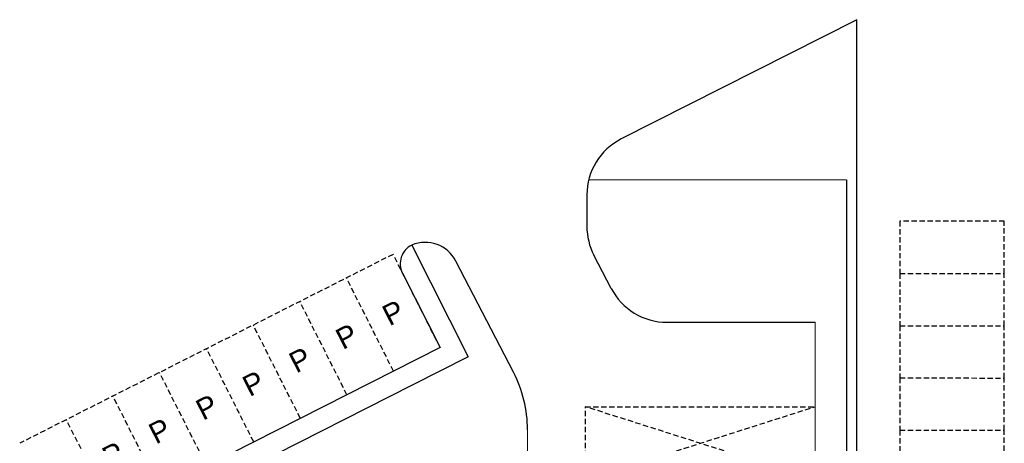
# Model space of a CAD drawing. Header units: millimetres. Extents: x 7483 to 13091, y 8111 to 13871.
# Tile 920 of 920: x 8377 to 13091, y 11845 to 13871. Entities that reach past the tile are written whole.
import ezdxf

# ---------------------------------------------------------------- set-up
doc = ezdxf.new("R2010")
doc.units = ezdxf.units.MM
doc.linetypes.add('DASHED', pattern=[19.05, 12.7, -6.35])
for name, color, linetype in [('0 @ 1', 7, 'Continuous'), ('Kraw', 7, 'Continuous'), ('Kraw_parking', 7, 'DASHED')]:
    doc.layers.add(name, color=color, linetype=linetype)
doc.layers.add('a___wymiary', color=7, linetype='Continuous', lineweight=5, true_color=0x000000)
doc.styles.add('Arial', font='arial.ttf')

# ---------------------------------------------------------------- blocks, each defined once
blk = doc.blocks.new('gfhgfhgfhfgh')
at = {"color": 0}
for points in [[(238.8, 10226.5), (-994.8, 10226.5)], [(88.8, 8791.5), (88.8, 9545.2)], [(-2019.1, 8401.5), (-2019.1, 8691.5), (-1287.7, 8691.5), (-1287.7, 9031.6)]]:
    blk.add_lwpolyline(points, dxfattribs=at)
at = {"layer": 'Kraw', "color": 0}
for p, q in [((288.8, 10992.4), (-838.9, 10422.4)), ((288.8, 10011.4), (288.8, 10992.4)), ((238.8, 10226.5), (238.8, 5779)), ((-1003.6, 10154.4), (-1003.6, 10004.6)), ((288.8, 5779), (288.8, 10011.4)), ((-1841.9, 9914.6), (-1571.6, 9379.9)), ((-887.2, 9707), (-969.9, 9866.4)), ((-1355.1, 9306.2), (-1630.7, 9837.4)), ((-1886.4, 9781), (-1706, 9424.1)), ((-1706, 9424.1), (-3492.7, 8520.8)), ((-1571.6, 9379.9), (-1839.4, 9244.6)), ((-1839.4, 9244.6), (-3002, 8656.9)), ((-1839.4, 9244.6), (-1839.4, 9244.6))]:
    blk.add_line(p, q, dxfattribs=at)
at = {"layer": 'Kraw', "color": 0, "ltscale": 0.1}
blk.add_line((-620.9, 9545.2), (88.8, 9545.2), dxfattribs=at)
at = {"layer": 'Kraw', "color": 0}
for centre, radius, start, end in [((-703.6, 10154.6), 300, 116.8167, 180.0418), ((-703.6, 10004.6), 300, 180.0027, 207.4191), ((-1798.9, 9826), 98.4, 115.8751, 207.2063), ((-1777.5, 9763.2), 164.5, 26.8177, 113.0326), ((-620.9, 9845.2), 300, 207.4191, 270), ((-1887.7, 9029.9), 600, 0.1626, 27.4191)]:
    blk.add_arc(centre, radius, start, end, dxfattribs=at)
at = {"layer": 'Kraw_parking', "color": 0, "ltscale": 2}
for p, q in [((494.7, 10029), (494.6, 9779)), ((994.7, 10028.8), (494.7, 10029)), ((994.6, 9778.8), (994.7, 10028.8)), ((-1931.5, 9870.3), (-3718.8, 8966.7)), ((494.6, 9779), (494.5, 9529)), ((494.6, 9779), (994.6, 9778.8)), ((994.5, 9528.8), (994.6, 9778.8)), ((494.5, 9529), (494.5, 9279)), ((494.5, 9529), (994.5, 9528.8)), ((994.5, 9278.8), (994.5, 9528.8)), ((494.5, 9279), (494.4, 9029)), ((494.5, 9279), (994.5, 9278.8)), ((994.4, 9028.8), (994.5, 9278.8)), ((494.4, 9029), (494.3, 8779)), ((494.4, 9029), (994.4, 9028.8)), ((994.3, 8778.8), (994.4, 9028.8))]:
    blk.add_line(p, q, dxfattribs=at)
for points in [[(-1706, 9424.1), (-1931.5, 9870.3)], [(-1929.1, 9311.3), (-2154.7, 9757.5)], [(-2152.2, 9198.5), (-2377.8, 9644.7)], [(-2375.3, 9085.7), (-2600.9, 9532)], [(-2598.5, 8972.9), (-2824, 9419.2)], [(-2824, 8858.9), (-3049.6, 9305.2)], [(-3047.1, 8746.2), (-3272.7, 9192.4)], [(88.8, 8791.5), (-1011.2, 9141.6)], [(-1011.2, 9141.6), (88.8, 9141.6)], [(-1010.8, 8791.5), (88.8, 9141.5)], [(-1010.8, 8791.5), (-1010.8, 9141.5)], [(-3270.2, 8633.4), (-3495.8, 9079.6)]]:
    blk.add_lwpolyline(points, dxfattribs=at)
at = {"layer": '0 @ 1', "color": 0, "char_height": 100, "width": 252.495, "attachment_point": 5, "rotation": 27.1024, "style": 'Arial'}
for insert in [(-1930.3, 9590.7), (-2153.4, 9477.9), (-2376.5, 9365.2), (-2599.6, 9252.4), (-2822.8, 9139.6), (-3048.3, 9025.6), (-3271.4, 8912.8)]:
    blk.add_mtext('P', dxfattribs=dict(at, insert=insert))

msp = doc.modelspace()

# ---------------------------------------------------------------- block references
at = {"layer": 'a___wymiary', "color": 253, "true_color": 0xb2b2b2}
msp.add_blockref('gfhgfhgfhfgh', (12096.082, 2878.1685), dxfattribs=at)

doc.saveas('drawing.dxf')
